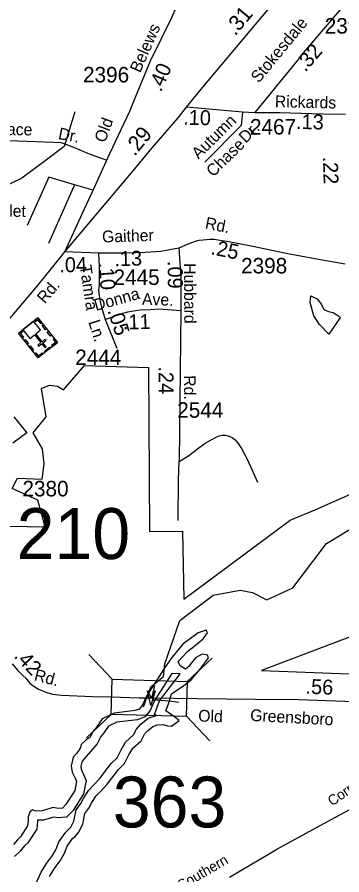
# Model space of a CAD drawing. Extents: x 1547597 to 1699558, y 810033 to 920809.
# Drawn here: x 1651146 to 1653763, y 860591 to 867498 of the extents above; entities that cross this region are included whole.
import ezdxf

# ---------------------------------------------------------------- set-up
doc = ezdxf.new("R2010")
doc.units = 0
for name, color, linetype in [('Exist Boundary Political City Limit New', 7, 'Continuous'), ('Exist Cultural Church with Cemetery CELL', 7, 'Continuous'), ('Exist Hydrographic Creek Single Shore', 7, 'Continuous'), ('Exist Hydrographic Lake Shore', 7, 'Continuous'), ('Exist Hydrographic Misc Water Feature', 7, 'Continuous'), ('Exist Railroad Mainline', 7, 'Continuous'), ('Exist Railroad Mainline Label', 7, 'Continuous'), ('Exist Road Non-System Type 51', 7, 'Continuous'), ('Exist Road Non-System Type 51 Label', 7, 'Continuous'), ('Exist Road Primary US Attributed', 7, 'Continuous'), ('Exist Road Primary US Label', 7, 'Continuous'), ('Exist Road Primary US Mileage Hundredths English Label', 7, 'Continuous'), ('Exist Road Secondary Mileage Hundredths English Label', 7, 'Continuous'), ('Exist Road Secondary Structure Standard Bridge Attributed CELL', 7, 'Continuous'), ('Exist Road Secondary Structure Standard Bridge CELL', 7, 'Continuous'), ('Exist Road Secondary Structure Standard Bridge Number Label', 7, 'Continuous'), ('Exist Road Secondary Type 51 Attributed', 7, 'Continuous'), ('Exist Road Secondary Type 51 Label', 7, 'Continuous'), ('Exist Road Secondary Type 51 Number Label', 7, 'Continuous'), ('Map Preparation Boundary City Limit Buffer Line', 7, 'Continuous')]:
    doc.layers.add(name, color=color, linetype=linetype)

msp = doc.modelspace()

# ---------------------------------------------------------------- linework, layer by layer
at = {"layer": 'Exist Boundary Political City Limit New'}
for points in [[(1650800, 863405.5), (1651372.1, 863394.3), (1651313, 863609.5), (1651105.5, 863702), (1651148.4, 863786.2), (1651346.8, 863777), (1651363, 863901.2), (1651349, 864022.2), (1651274.3, 864151), (1651379.5, 864280.8), (1651341, 864507.5), (1651406.9, 864535.5), (1651471.6, 864527), (1651519.1, 864497.5), (1651688.5, 864694), (1652205.2, 864677.7), (1652213.4, 863355.7)], [(1652490.2, 862811.8), (1653345.7, 863446.2), (1653553.5, 863533.2), (1654111.3, 863781.3), (1654173.2, 864438.6), (1654635, 864430.3), (1654631.5, 864307.8), (1654991.1, 864015.5), (1655100.8, 863899), (1655103.2, 863823.7), (1654583, 863622.3), (1654458.5, 863504.5), (1654438.5, 863129.2), (1654174, 863085.7), (1654137.2, 862625.2), (1654015.5, 862577.4), (1653114.8, 862237.9), (1653821.6, 862210), (1654213.9, 862192.5), (1654454.2, 862169.2), (1654585.5, 862139.4), (1654703, 862103.4), (1655109.7, 861944), (1655166.5, 861992.2)], [(1651120, 864278.4), (1651224.2, 864150.3), (1651110.5, 864068.1)], [(1652213.4, 863355.7), (1652478, 863358.3), (1652490.2, 862811.8)]]:
    msp.add_lwpolyline(points, dxfattribs=at)
at = {"layer": 'Exist Cultural Church with Cemetery CELL'}
for points in [[(1651471, 864877.6), (1651315.4, 864753.4), (1651156.5, 864952.5), (1651312.1, 865076.6)], [(1651286.3, 865056), (1651293.5, 865047), (1651310.7, 865060.7), (1651335.9, 865029.1), (1651344.6, 865036.1), (1651312.2, 865076.6)], [(1651278.5, 865049.7), (1651190.8, 864979.8), (1651247.3, 864909), (1651287, 864940.6), (1651337.8, 864877), (1651312.1, 864856.4), (1651318.9, 864847.8), (1651344.7, 864868.4), (1651371, 864835.3), (1651380.1, 864842.6), (1651353.8, 864875.6), (1651379.6, 864896.2), (1651372.8, 864904.8), (1651346.9, 864884.2), (1651296.1, 864947.9), (1651335, 864979)], [(1651355.8, 865022), (1651382.8, 864988.2), (1651373.9, 864981), (1651346.9, 865014.9)], [(1651182.4, 864973.1), (1651189.6, 864964.1), (1651172.4, 864950.4), (1651197.6, 864918.8), (1651188.9, 864911.9), (1651156.5, 864952.5)], [(1651397.7, 864969.5), (1651424.7, 864935.6), (1651415.8, 864928.5), (1651388.8, 864962.4)], [(1651210.5, 864903.1), (1651237.5, 864869.2), (1651228.6, 864862.1), (1651201.6, 864896)], [(1651251.6, 864851.5), (1651278.6, 864817.7), (1651269.7, 864810.6), (1651242.7, 864844.4)], [(1651444, 864911.5), (1651435.1, 864904.4), (1651455.2, 864879.2), (1651423.5, 864854), (1651430.4, 864845.3), (1651471, 864877.6)], [(1651288.3, 864787.3), (1651297.1, 864794.4), (1651317.2, 864769.2), (1651348.9, 864794.5), (1651355.9, 864785.8), (1651315.3, 864753.4)], [(1651413.1, 864831.4), (1651372.6, 864799.1), (1651365.5, 864808), (1651406, 864840.3)]]:
    msp.add_lwpolyline(points, close=True, dxfattribs=at)
at = {"layer": 'Exist Hydrographic Creek Single Shore'}
for points in [[(1653158.2, 862806.1), (1653368.2, 862903.6), (1653639.2, 863259.1), (1654109.2, 863545), (1654514.2, 863947.1), (1654706, 864047.5), (1654852.3, 864153.6), (1655104.2, 864483.3), (1655213.8, 864548.7)], [(1652164.2, 861943.2), (1652224.2, 862106.1), (1652325.2, 862189.4)]]:
    msp.add_lwpolyline(points, dxfattribs=at)
at = {"layer": 'Exist Hydrographic Lake Shore'}
for points in [[(1652325.2, 862189.4), (1652335.2, 862291), (1652456.2, 862639.8), (1652725.2, 862844.4), (1652942.2, 862882.6), (1653042.2, 862864.2), (1653158.2, 862806.1)], [(1651407, 860578.7), (1651444, 860640.1), (1651493.8, 860704.7), (1651525.5, 860759.7), (1651548.8, 860821.2), (1651592.8, 860884.1), (1651609.7, 860897.9), (1651641.5, 860932.8), (1651674.3, 860999.5), (1651691.2, 861084.2), (1651723, 861127.7), (1651744.2, 861168.9), (1651781.2, 861224), (1651819.3, 861266.3), (1651872.3, 861321.4), (1651927.3, 861394.4), (1651962.3, 861441), (1652012, 861487.6), (1652047, 861557.5), (1652078.7, 861612.5), (1652145.4, 861670.8), (1652171.9, 861723.7), (1652195.2, 861752.3), (1652238.6, 861787.2), (1652273.5, 861798.9), (1652323.8, 861802.6), (1652357.7, 861790.9), (1652390.5, 861789.9), (1652450.9, 861833.3), (1652415.9, 861859.8), (1652343.4, 861911.1), (1652364.6, 861969.3), (1652390, 862048.7), (1652489.5, 862115.4), (1652547.7, 862162), (1652591.1, 862213.9), (1652620.8, 862248.8), (1652688.5, 862339.9), (1652680.1, 862361.1), (1652636.7, 862369.5), (1652583.7, 862337.8), (1652540.3, 862285.9), (1652528.7, 862267.9), (1652502.2, 862247.8), (1652458.8, 862273.2), (1652444, 862308.1), (1652519.1, 862389.6), (1652568.9, 862430.9), (1652644.1, 862491.3), (1652679, 862541), (1652668.4, 862561.2), (1652604.9, 862538.9), (1652482.1, 862448.9), (1652392.1, 862340.9), (1652330.7, 862254.1), (1652187.8, 862030.7), (1652152.8, 861955.6), (1652129.5, 861925.9), (1652097.8, 861914.3), (1651928.4, 861894.2), (1651832, 861847.6), (1651780.2, 861772.4), (1651758.5, 861747.5), (1651733, 861697.8), (1651703.4, 861678.7), (1651663.2, 861640.6), (1651656.8, 861617.3), (1651639.9, 861590.8), (1651625.1, 861567.5), (1651598.6, 861539), (1651593.3, 861515.7), (1651581.7, 861469.1), (1651589.1, 861419.3), (1651612.4, 861369.6), (1651624, 861343.1), (1651610.2, 861271.1), (1651538.8, 861157.3), (1651510.2, 861127.7), (1651475.2, 861125.5), (1651437.1, 861132.9), (1651347.1, 861107.5), (1651297.4, 861105.4), (1651268.8, 861116), (1651248.7, 861095.9), (1651233.9, 861058.8), (1651233.9, 861026), (1651230.7, 860985.8), (1651172.5, 860897.9), (1651149.2, 860874.6), (1651115.3, 860834.4)], [(1651296.4, 860519.4), (1651340.7, 860614.1), (1651382, 860682.5), (1651431.3, 860746.5), (1651457.6, 860792), (1651482, 860856.4), (1651537.3, 860935.7), (1651558, 860952.6), (1651578.8, 860975.5), (1651602.7, 861023.9), (1651620.9, 861115.2), (1651659, 861167.2), (1651679.5, 861207.1), (1651721.9, 861270.2), (1651764.4, 861317.4), (1651815.1, 861370.1), (1651867.4, 861439.5), (1651906.2, 861491.3), (1651950.9, 861533.2), (1651980.9, 861593), (1652020, 861660.8), (1652084.9, 861717.5), (1652108.5, 861764.7), (1652142, 861805.8), (1652202.1, 861854.1), (1652258.7, 861873), (1652266.6, 861873.6), (1652253.4, 861883), (1652293.6, 861993.6), (1652459.9, 862209.7), (1652392.9, 862212.2), (1652253.7, 861994.6), (1652217.2, 861916.1), (1652175.3, 861862.8), (1652115.3, 861840.8), (1651949.7, 861821.2), (1651882.5, 861788.7), (1651839.5, 861726.3), (1651821, 861705.2), (1651790.6, 861645.6), (1651684.7, 861521.6), (1651667.3, 861502.7), (1651666.3, 861498.3), (1651658, 861465.4), (1651661.6, 861441.2), (1651680.6, 861400.6), (1651702, 861351.9), (1651681.3, 861243.2), (1651598.2, 861110.8), (1651543.9, 861054.6), (1651470.3, 861050.1), (1651440.3, 861055.9), (1651359.1, 861033), (1651308.9, 861030.8), (1651308.9, 861023.1), (1651303.9, 860960.5), (1651230.8, 860850.2), (1651204.5, 860823.9), (1651170, 860783), (1651124, 860739)]]:
    msp.add_lwpolyline(points, dxfattribs=at)
at = {"layer": 'Exist Hydrographic Misc Water Feature'}
for points in [[(1651609.6, 866736.8), (1651525.3, 866455.5), (1651361.4, 866333.7), (1651183.4, 866202.4), (1650930.4, 866080.5)], [(1653745.4, 865074.4), (1653657.4, 864944), (1653582.5, 865023.9), (1653536.8, 865094), (1653507.5, 865200), (1653512.4, 865253.8), (1653562.9, 865231), (1653598.7, 865183.7), (1653618.3, 865144.6), (1653654.1, 865128.2), (1653693.2, 865118.5), (1653722.6, 865100.5), (1653747, 865084.2), (1653745.4, 865074.4)], [(1652251.9, 862113.1), (1652237.4, 862047.3), (1652237.1, 861998.4)], [(1652449.9, 861979.1), (1652388.8, 861988.1), (1652305, 861994.8), (1652289.1, 861998.9), (1652237.1, 861998.4)]]:
    msp.add_lwpolyline(points, dxfattribs=at)
at = {"layer": 'Exist Railroad Mainline'}
msp.add_lwpolyline([(1652856.2, 860572.1), (1653245.2, 860800), (1653705, 861052.7), (1654073.3, 861248.3), (1654451.4, 861458.9), (1654729.9, 861624), (1654931.3, 861731.7), (1655004.4, 861785.7), (1655114.3, 861894), (1655318.6, 862071.6), (1655463.4, 862160.2), (1655563.5, 862231.2), (1655666.3, 862291.4), (1655930.7, 862393.9), (1656120, 862463), (1656320.7, 862532.4), (1656418.4, 862575), (1656560.2, 862639.2), (1656678.4, 862709.1), (1656800.6, 862803), (1656940.2, 862912.2), (1657051.6, 863029.4), (1657217.2, 863216)], dxfattribs=at)
at = {"layer": 'Exist Road Non-System Type 51'}
for p, q in [((1651402.4, 866209.4), (1651227.8, 865819.3)), ((1651608.9, 866148.3), (1651402.4, 866209.4)), ((1651608.9, 866148.3), (1651399.5, 865676.6)), ((1651757.3, 866104.6), (1651608.9, 866148.3))]:
    msp.add_line(p, q, dxfattribs=at)
for points in [[(1652961.8, 866733.5), (1652950.2, 866625.8), (1652657.3, 866329.5)], [(1651864.1, 866346.2), (1651716, 866399.4), (1651617.1, 866443.8), (1651555.7, 866467.7), (1651501.1, 866484.7), (1651439.7, 866488.1), (1651149.8, 866498.4), (1650907.7, 866501.8), (1650703, 866498.4)], [(1652452.1, 863919.1), (1652530, 863967.5), (1652610.4, 864031.1), (1652662.3, 864066.8), (1652708.7, 864094.5), (1652750.8, 864116.1), (1652775.2, 864126.2), (1652799.1, 864131.7), (1652824.9, 864131.8), (1652846.9, 864127.5), (1652864.7, 864119.5), (1652880.2, 864111.8), (1652902.6, 864093.2), (1652926.6, 864065.3), (1652954.2, 864024.9), (1652999.7, 863938.7), (1653027.3, 863878.5), (1653048.9, 863830.5), (1653082.4, 863752.3)], [(1652445, 863446.1), (1652447, 863772), (1652452.1, 863919.1)]]:
    msp.add_lwpolyline(points, dxfattribs=at)
at = {"layer": 'Exist Road Primary US Attributed'}
for points in [[(1652510.9, 866773.7), (1652628.8, 866917.3), (1653517.7, 867978.1), (1653553.7, 868023.6)], [(1651531.4, 865608.3), (1652095.2, 866276.8), (1652234.5, 866446.1), (1652444.9, 866686.5), (1652510.9, 866773.7)], [(1650041.5, 863816.6), (1650235.2, 864051.9), (1650402.9, 864248.7), (1650551.8, 864429.6), (1650847, 864777.8), (1651073.8, 865054.3), (1651310.4, 865335), (1651423, 865474.3), (1651531.4, 865608.3)]]:
    msp.add_lwpolyline(points, dxfattribs=at)
at = {"layer": 'Exist Road Secondary Structure Standard Bridge Attributed CELL'}
msp.add_lwpolyline([(1652258.4, 862072.3), (1652223.5, 861955.4), (1652195.3, 862074), (1652225.2, 862016.4)], close=True, dxfattribs=at)
at = {"layer": 'Exist Road Secondary Structure Standard Bridge CELL'}
for p, q in [((1651723.5, 862366.6), (1651912.9, 862165.9)), ((1652517.1, 862147), (1652717.8, 862336.5)), ((1651704.1, 861694.2), (1651904.8, 861883.6)), ((1652509.1, 861871.2), (1652698.5, 861670.5))]:
    msp.add_line(p, q, dxfattribs=at)
msp.add_lwpolyline([(1651912.9, 862165.9), (1652517.1, 862148.4), (1652508.9, 861866.1), (1651904.8, 861883.6)], close=True, dxfattribs=at)
at = {"layer": 'Exist Road Secondary Type 51 Attributed'}
for p, q in [((1651802.4, 865598.8), (1651531.4, 865608.3)), ((1652465, 865136.3), (1652452.1, 863919.1))]:
    msp.add_line(p, q, dxfattribs=at)
for points in [[(1653060.4, 866728), (1653088.2, 866760.9), (1653413.5, 867156.4), (1653427.7, 867178.1), (1653456.2, 867213.7), (1653838.2, 867662.4), (1653862.5, 867695.9), (1653876.9, 867725.9), (1653875.3, 867753.7), (1653869.6, 867769.8), (1653837.9, 867796.3), (1653685.1, 867926.5), (1653553.7, 868023.6)], [(1651531.4, 865608.3), (1651672.8, 865920.6), (1651757.3, 866104.6), (1651892.8, 866400.7), (1652052.8, 866739.8), (1652087.6, 866820.2), (1652221.5, 867146.7), (1652393, 867494.2), (1652439, 867598.8)], [(1653060.4, 866728), (1652961.8, 866733.5), (1652510.9, 866773.7)], [(1653791.7, 866712.8), (1653608, 866716.5), (1653263.4, 866728), (1653060.4, 866728)], [(1653790.4, 865507.7), (1653545.2, 865552.6), (1653314, 865595), (1653032.8, 865652.8), (1652851.8, 865687.5), (1652778.6, 865699.1), (1652736.2, 865706.8), (1652697.7, 865706.8), (1652646, 865702.9), (1652611.4, 865699.1), (1652580.6, 865691.4), (1652515.1, 865668.2), (1652449.6, 865637.4)], [(1652449.6, 865637.4), (1652303.2, 865610.4), (1652179.9, 865602.7), (1652025.8, 865598.8), (1651802.4, 865598.8)], [(1652449.6, 865637.4), (1652465, 865398.4), (1652465, 865136.3)], [(1651802.4, 865598.8), (1651806.2, 865487.1), (1651806.2, 865340.6), (1651802.4, 865302), (1651806.2, 865255.8), (1651814, 865209.5), (1651825.5, 865163.3), (1651856.3, 865063.1)], [(1651856.3, 865063.1), (1651937.2, 865093.9), (1651971.9, 865105.5), (1651998.9, 865113.2), (1652037.4, 865124.7), (1652083.6, 865132.4), (1652137.5, 865140.1), (1652222.3, 865144), (1652283.9, 865147.9), (1652361, 865144), (1652465, 865136.3)], [(1651856.3, 865063.1), (1651949.8, 864833.6)], [(1651107, 862290.3), (1651150.8, 862237.9), (1651190.6, 862195.7), (1651218.3, 862171.5), (1651223.4, 862163.6), (1651247.3, 862134.9), (1651271.2, 862115.8), (1651319, 862087.1), (1651385.9, 862058.4), (1651431.3, 862046.4), (1651503, 862039.3), (1651754, 862027.3), (1651904.5, 862024.9), (1652129.2, 862017.7), (1652225.2, 862016.4)], [(1652225.2, 862016.4), (1652593.9, 862011.2), (1653066.5, 862007.1), (1653415.8, 862002.9), (1653786.7, 861988.6), (1654023, 861978.3), (1654195.6, 861974.2), (1654275.7, 861968), (1654382.6, 861968), (1654421.6, 861959.8), (1654470.9, 861945.4), (1654516.1, 861935.1), (1654594.2, 861910.4), (1654709.3, 861867.3), (1654833.8, 861812.7), (1654936.5, 861773.1), (1654967.1, 861760.7)]]:
    msp.add_lwpolyline(points, dxfattribs=at)
at = {"layer": 'Map Preparation Boundary City Limit Buffer Line'}
for points in [[(1650800, 863405.5), (1651372.1, 863394.3), (1651313, 863609.5), (1651105.5, 863702), (1651148.4, 863786.2), (1651346.8, 863777), (1651363, 863901.2), (1651349, 864022.2), (1651274.3, 864151), (1651379.5, 864280.8), (1651341, 864507.5), (1651406.9, 864535.5), (1651471.6, 864527), (1651519.1, 864497.5), (1651688.5, 864694), (1652205.2, 864677.7), (1652213.4, 863355.7)], [(1652490.2, 862811.8), (1653345.7, 863446.2), (1653553.5, 863533.2), (1654111.3, 863781.3), (1654173.2, 864438.6), (1654635, 864430.3), (1654631.5, 864307.8), (1654991.1, 864015.5), (1655100.8, 863899), (1655103.2, 863823.7), (1654583, 863622.3), (1654458.5, 863504.5), (1654438.5, 863129.2), (1654174, 863085.7), (1654137.2, 862625.2), (1654015.5, 862577.4), (1653114.8, 862237.9), (1653821.6, 862210), (1654213.9, 862192.5), (1654454.2, 862169.2), (1654585.5, 862139.4), (1654703, 862103.4), (1655109.7, 861944), (1655166.5, 861992.2)], [(1651120, 864278.4), (1651224.2, 864150.3), (1651110.5, 864068.1)], [(1652213.4, 863355.7), (1652478, 863358.3), (1652490.2, 862811.8)]]:
    msp.add_lwpolyline(points, dxfattribs=at)

# ---------------------------------------------------------------- texts
at = {"layer": 'Exist Railroad Mainline Label'}
for s, rotation, p in [('Corp.', 34.18442, (1653683.6, 861142)), ('Southern', 30.0347, (1652469.4, 860464.7))]:
    msp.add_text(s, height=82.02, rotation=rotation, dxfattribs=at).set_placement(p)
at = {"layer": 'Exist Road Non-System Type 51 Label'}
for s, rotation, p in [('Chalace', 359.09487, (1650802.1, 866552.7)), ('Autumn', 44.37659, (1652607.3, 866349.3)), ('Dr.', 349.57818, (1651472.5, 866516.8)), ('Dr.', 44.37659, (1652988, 866478.1)), ('Chase', 44.37659, (1652725.7, 866205.8)), ('Gauntlet', 359.08253, (1650735.6, 865896.5))]:
    msp.add_text(s, height=95, rotation=rotation, dxfattribs=at).set_placement(p)
at = {"layer": 'Exist Road Primary US Label'}
msp.add_text('Rd.', height=95, rotation=49.70542, dxfattribs=at).set_placement((1651369.1, 865185.2))
at = {"layer": 'Exist Road Primary US Mileage Hundredths English Label'}
for s, rotation, p in [('.31', 50.04292, (1652903.1, 867341.9)), ('.29', 50.5651, (1652093, 866372.5))]:
    msp.add_text(s, height=125, rotation=rotation, dxfattribs=at).set_placement(p)
at = {"layer": 'Exist Road Secondary Mileage Hundredths English Label'}
for s, rotation, p in [('.32', 49.59504, (1653469.2, 867050.2)), ('.40', 66.36797, (1652305.3, 866889.3)), ('.10', 358.79141, (1652483.3, 866631.9)), ('.13', 358.76487, (1653392.7, 866598.1)), ('.22', 271.65303, (1653610.3, 866373.4)), ('.25', 348.41774, (1652700.7, 865589.7)), ('.13', 1.70272, (1651931.2, 865492)), ('.04', 0.94453, (1651487, 865443.1)), ('.10', 274.33208, (1651802.7, 865519)), ('.09', 270.38572, (1652359.5, 865534.3)), ('.05', 288.09594, (1651873.4, 865135.6)), ('.11', 1.15961, (1651999, 864982.6)), ('.24', 270.4057, (1652285.5, 864685.2)), ('.42', 313.27651, (1651114, 862348.8)), ('.56', 357.77773, (1653468.3, 862050.2))]:
    msp.add_text(s, height=120, rotation=rotation, dxfattribs=at).set_placement(p)
at = {"layer": 'Exist Road Secondary Structure Standard Bridge Number Label'}
for s, p in [('210', (1651142, 863134.1)), ('363', (1651916.9, 860973.1))]:
    msp.add_text(s, height=410.1, dxfattribs=at).set_placement(p)
at = {"layer": 'Exist Road Secondary Type 51 Label'}
for s, rotation, p in [('Stokesdale', 50.5636, (1653093.5, 866962.5)), ('Belews', 66.10922, (1652137.1, 867044.3)), ('Rickards', 358.76487, (1653222.2, 866772.8)), ('Old', 69.47905, (1651853.7, 866481)), ('Rd.', 348.6199, (1652655.3, 865797)), ('Gaither', 1.70272, (1651831.5, 865683.1)), ('Tamra', 278.58929, (1651649.8, 865495.3)), ('Hubbard', 270.27749, (1652490.6, 865517.1)), ('Donna', 15.55763, (1651780.3, 865131.4)), ('Ave.', 358.29846, (1652151.3, 865181.6)), ('Ln.', 288.09594, (1651718.6, 865043.4)), ('Rd.', 270.4057, (1652489.9, 864614.3)), ('Rd.', 345.47909, (1651277.1, 862159.2)), ('Old', 357.80501, (1652604.1, 861826.4)), ('Greensboro', 356.88964, (1653022.3, 861831.3))]:
    msp.add_text(s, height=95, rotation=rotation, dxfattribs=at).set_placement(p)
at = {"layer": 'Exist Road Secondary Type 51 Number Label'}
for s, p in [('2399', (1653624.8, 867365.7)), ('2396', (1651676.8, 866972.4)), ('2467', (1653022.2, 866552.7)), ('2398', (1652950.7, 865434.1)), ('2445', (1651922.9, 865341.3)), ('2444', (1651613.8, 864695.9)), ('2544', (1652436.1, 864272.1)), ('2380', (1651188.5, 863638.9))]:
    msp.add_text(s, height=125, dxfattribs=at).set_placement(p)

doc.saveas('drawing.dxf')
